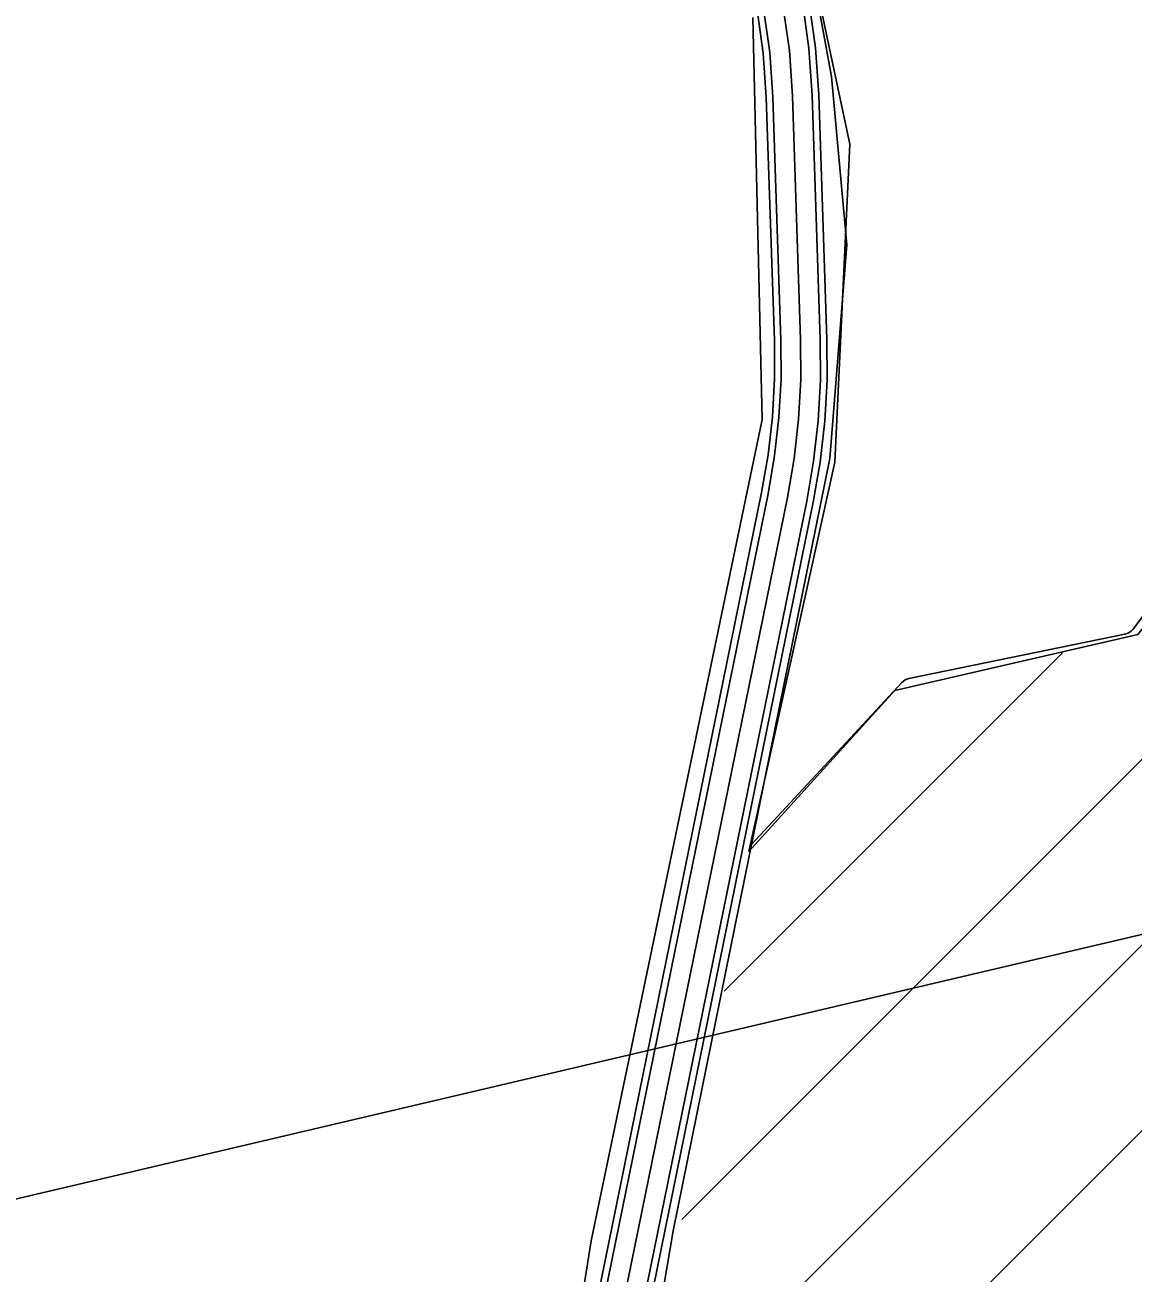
# Model space of a CAD drawing. Extents: x -510185 to -506993, y -1126306 to -1123642.
# Drawn here: x -508882.8 to -508798.3, y -1124982 to -1124887 of the extents above; entities that cross this region are included whole.
import ezdxf

# ---------------------------------------------------------------- set-up
doc = ezdxf.new("R2010")
doc.units = 0
for name, color, linetype in [('parcelni hranice', 7, 'Continuous'), ('u_cesta45', 7, 'Continuous'), ('u_osa45', 7, 'Continuous'), ('u_stávající', 7, 'Continuous'), ('u_vysadba', 7, 'Continuous'), ('ČEPS', 7, 'Continuous')]:
    doc.layers.add(name, color=color, linetype=linetype)

msp = doc.modelspace()

# ---------------------------------------------------------------- linework, layer by layer
at = {"layer": 'parcelni hranice'}
for p, q in [((-508821.31, -1124890.89), (-508824.36, -1124874.6)), ((-508826.61, -1124916.99), (-508827.32, -1124886.39)), ((-508821.31, -1124890.89), (-508820.14, -1124903.69)), ((-508821.45, -1124919.97), (-508820.14, -1124903.69)), ((-508839.64, -1124979.55), (-508826.61, -1124916.99)), ((-508821.45, -1124919.97), (-508833.39, -1124978.78)), ((-508837.45, -1125002.67), (-508833.39, -1124978.78)), ((-508839.64, -1124979.55), (-508843.45, -1125003.23))]:
    msp.add_line(p, q, dxfattribs=at)
at = {"layer": 'u_cesta45'}
for points in [[(-508837.465, -1124993.192), (-508823.208, -1124923.215), (-508822.682, -1124920.179), (-508822.332, -1124917.096), (-508822.162, -1124913.998), (-508822.174, -1124910.917), (-508822.791, -1124892.312), (-508823.037, -1124888.747), (-508823.54, -1124885.182)], [(-508836.974, -1124993.287), (-508822.717, -1124923.308), (-508822.187, -1124920.25), (-508821.833, -1124917.138), (-508821.662, -1124914.011), (-508821.674, -1124910.908), (-508822.291, -1124892.286), (-508822.539, -1124888.695), (-508823.047, -1124885.094)], [(-508840.902, -1124992.528), (-508826.648, -1124922.566), (-508826.148, -1124919.682), (-508825.821, -1124916.803), (-508825.662, -1124913.909), (-508825.674, -1124910.982), (-508826.287, -1124892.49), (-508826.52, -1124889.112), (-508826.988, -1124885.795)], [(-508840.411, -1124992.623), (-508826.157, -1124922.659), (-508825.653, -1124919.753), (-508825.322, -1124916.845), (-508825.162, -1124913.922), (-508825.174, -1124910.973), (-508825.787, -1124892.465), (-508826.022, -1124889.06), (-508826.495, -1124885.707)]]:
    msp.add_lwpolyline(points, dxfattribs=at)
at = {"layer": 'u_osa45'}
msp.add_lwpolyline([(-508838.938, -1124992.907), (-508824.683, -1124922.937), (-508824.167, -1124919.966), (-508823.827, -1124916.971), (-508823.662, -1124913.96), (-508823.674, -1124910.945), (-508824.289, -1124892.388), (-508824.529, -1124888.903), (-508825.018, -1124885.445)], dxfattribs=at)
at = {"layer": 'u_stávající'}
for p, q in [((-508832.72, -1124977.917), (-508679.665, -1124824.863)), ((-508835.952, -1124995.292), (-508681.891, -1124841.231)), ((-508838.068, -1125011.55), (-508691.31, -1124864.792)), ((-508798.368, -1124932.982), (-508795.134, -1124928.726)), ((-508815.428, -1124936.724), (-508798.964, -1124933.357)), ((-508829.487, -1124960.543), (-508803.716, -1124934.772)), ((-508827.42, -1124949.375), (-508815.961, -1124937.024))]:
    msp.add_line(p, q, dxfattribs=at)
for centre, start, end in [((-508799.165, -1124932.377), 281.56013, 322.76517), ((-508815.228, -1124937.704), 101.56013, 137.14592)]:
    msp.add_arc(centre, 1, start, end, dxfattribs=at)
at = {"layer": 'u_vysadba'}
for p, q in [((-508824.36, -1124874.6), (-508821.31, -1124890.89)), ((-508821.31, -1124890.89), (-508820.14, -1124903.69))]:
    msp.add_line(p, q, dxfattribs=at)
msp.add_lwpolyline([(-508827.621, -1124949.903), (-508816.503, -1124937.645), (-508797.974, -1124933.369), (-508794.553, -1124929.093), (-508797.404, -1124906.287), (-508792.557, -1124892.604), (-508792.557, -1124887.187), (-508798.829, -1124885.762), (-508810.232, -1124876.925), (-508817.644, -1124866.947), (-508819.354, -1124857.825), (-508815.648, -1124849.843), (-508797.119, -1124848.418), (-508790.277, -1124852.123), (-508796.263, -1124841.006), (-508838.66, -1124789.41), (-508806.811, -1124698.755), (-508838.739, -1124789.408), (-508836.458, -1124827.607), (-508835.603, -1124843.286), (-508824.771, -1124873.219), (-508819.924, -1124896.024), (-508821.065, -1124920.256)], close=True, dxfattribs=at)
msp.add_lwpolyline([(-508820.14, -1124903.69), (-508821.45, -1124919.97), (-508827.42, -1124949.375)], dxfattribs=at)
at = {"layer": 'ČEPS'}
msp.add_lwpolyline([(-510185.046, -1125307.76), (-510019.426, -1125244.083), (-509696.722, -1125167.791), (-509373.266, -1125092.089), (-509057.435, -1125017.246), (-508729.876, -1124940.285), (-508401.514, -1124866.548), (-508083.55, -1124793.588), (-507889.999, -1124746.911)], dxfattribs=at)

doc.saveas('drawing.dxf')
